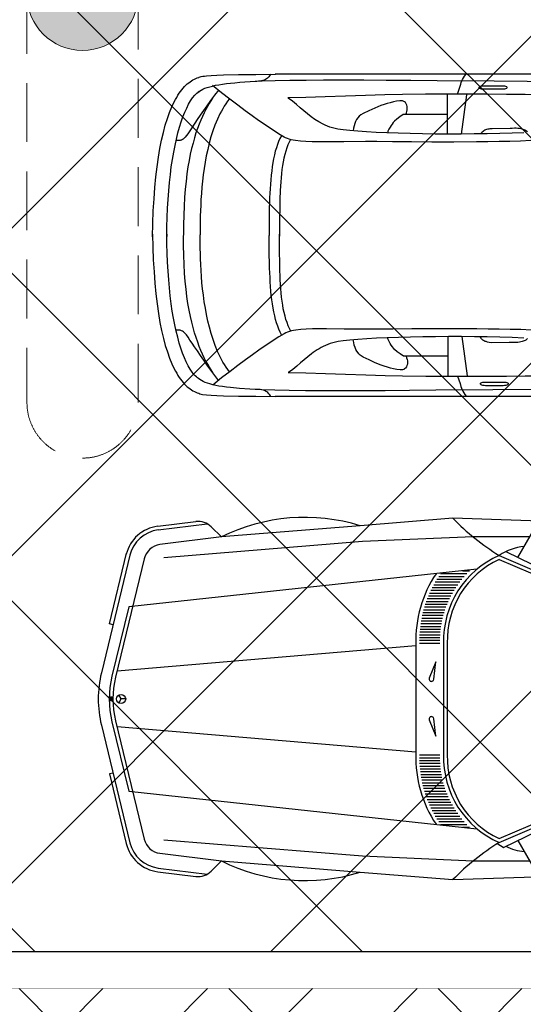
# Model space of a CAD drawing. Header units: millimetres. Extents: x 747415 to 1601423, y -236173 to 551995.
# Tile 445 of 549: x 1157169 to 1159889, y 193040 to 198354. Entities that reach past the tile are written whole.
import ezdxf

# ---------------------------------------------------------------- set-up
doc = ezdxf.new("R2010")
doc.units = ezdxf.units.MM
doc.header["$LTSCALE"] = 100
doc.header["$MEASUREMENT"] = 0
doc.linetypes.add('HIDDEN2', pattern=[4.7625, 3.175, -1.5875])
doc.layers.get('0').update_dxf_attribs({"linetype": 'CONTINUOUS', "lineweight": 0})
for name, color, linetype in [('T--A9041_VERHARDING_Parkeren', 9, 'CONTINUOUS'), ('T--L9041_VERHARDING_Wegen', 7, 'CONTINUOUS'), ('T--L9082_INRICHTING_SPECIFIEK_Auto', 8, 'CONTINUOUS')]:
    doc.layers.add(name, color=color, linetype=linetype)
for name, color, linetype, lineweight in [('T--A9041_VERHARDING_Wegen', 21, 'CONTINUOUS', 0), ('T--A9042_BEPLANTING', 90, 'CONTINUOUS', 0), ('T--L9071_TERREINMEUBILAIR_Bank', 250, 'CONTINUOUS', 0)]:
    doc.layers.add(name, color=color, linetype=linetype, lineweight=lineweight)

# ---------------------------------------------------------------- blocks, each defined once
blk = doc.blocks.new('auto09')
for points in [[(-4594.1, 932), (-4388.1, 957.8)], [(-1900, 938.8), (-3000, 975), (-3500, 934.7), (-4250, 874.2), (-4581.7, 832.8)], [(-2649.6, 763.9), (-2535.4, 959.7)], [(-4591.6, 912.2), (-4326.1, 945.3)], [(-4250, 874.2), (-4305, 929.2)], [(-2584.8, 875), (-2890.7, 875), (-3487.6, 849.1), (-4561.4, 762.1)], [(-4742.5, 783), (-4898, 141.4)], [(-4835.3, 400), (-4854.8, 404.7), (-4761.9, 787.7)], [(-4664.7, 764.2), (-4821.4, 117.8)], [(-2750, 775), (-2400, 625), (-1513.4, 625)], [(-2749.8, 753.1), (-2411.7, 608.3)], [(-2714.2, 795.1), (-2362.7, 625)], [(-2870.3, 700), (-4749.9, 497.7), (-4840.9, 122.5)], [(-3200, 287.2), (-4813.6, 150)], [(-3200, 300), (-3200, -300)], [(-3050, 300), (-3050, -300)], [(-3030, 300), (-3030, -300)], [(-3102.1, 106.8), (-3091.7, 200), (-3127, 113.1)], [(-4835.4, 9.7), (-4855.4, 9.7)], [(-4766.9, 0), (-4791.9, 0), (-4804.4, 21.7)], [(-4804.4, -21.7), (-4791.9, 0)], [(-4835.4, -9.7), (-4855.4, -9.7)], [(-4898, -141.4), (-4744.2, -776)], [(-4840.9, -122.5), (-4749.9, -497.7), (-2870.3, -700)], [(-4821.4, -117.8), (-4666.5, -757.1)], [(-3200, -287.2), (-4813.6, -150)], [(-3127, -113.1), (-3091.7, -200), (-3102.1, -106.8)], [(-4835.3, -400), (-4854.8, -404.7), (-4763.6, -780.7)], [(-2750, -775), (-2400, -625), (-1513.4, -625)], [(-2749.8, -753.1), (-2411.7, -608.3)], [(-2725.6, -800.6), (-2362.7, -625)], [(-2584.8, -875), (-2890.7, -875), (-3487.6, -849.1), (-4561.4, -762.1)], [(-2649.6, -763.9), (-2535.4, -959.7)], [(-4581.7, -832.8), (-4250, -874.2), (-3500, -934.7), (-3000, -975), (-1900, -938.8)], [(-4250, -874.2), (-4305, -929.2)], [(-4594.1, -932), (-4388.1, -957.8)], [(-4591.6, -912.2), (-4326.1, -945.3)]]:
    blk.add_lwpolyline(points)
at = {"color": 0}
for points in [[(-2947.3, 691.7), (-2909.4, 691.7)], [(-3085.9, 646.7), (-2951, 646.7)], [(-3076.4, 661.7), (-2938.2, 661.7)], [(-3066.2, 676.7), (-2924.4, 676.7)], [(-3118.6, 586.7), (-2993.7, 586.7)], [(-3111.2, 601.7), (-2984.2, 601.7)], [(-3103.3, 616.7), (-2973.9, 616.7)], [(-3094.9, 631.7), (-2962.9, 631.7)], [(-3137.9, 541.7), (-3018.2, 541.7)], [(-3131.9, 556.7), (-3010.6, 556.7)], [(-3125.5, 571.7), (-3002.5, 571.7)], [(-3157.6, 481.7), (-3042.6, 481.7)], [(-3153.3, 496.7), (-3037.3, 496.7)], [(-3148.6, 511.7), (-3031.5, 511.7)], [(-3143.5, 526.7), (-3025.1, 526.7)], [(-3168.2, 436.7), (-3055.6, 436.7)], [(-3165.1, 451.7), (-3051.8, 451.7)], [(-3161.5, 466.7), (-3047.5, 466.7)], [(-3177.1, 376.7), (-3066.4, 376.7)], [(-3175.4, 391.7), (-3064.4, 391.7)], [(-3173.4, 406.7), (-3061.9, 406.7)], [(-3171, 421.7), (-3059, 421.7)], [(-3180, 331.7), (-3069.9, 331.7)], [(-3179.4, 346.7), (-3069.2, 346.7)], [(-3178.4, 361.7), (-3068, 361.7)], [(-3180.2, 316.7), (-3070.2, 316.7)], [(-3180.1, 301.7), (-3070.1, 301.7)], [(-3180.2, -316.7), (-3070.2, -316.7)], [(-3180.1, -301.7), (-3070.1, -301.7)], [(-3180, -331.7), (-3069.9, -331.7)], [(-3179.4, -346.7), (-3069.2, -346.7)], [(-3178.4, -361.7), (-3068, -361.7)], [(-3177.1, -376.7), (-3066.4, -376.7)], [(-3175.4, -391.7), (-3064.4, -391.7)], [(-3173.4, -406.7), (-3061.9, -406.7)], [(-3171, -421.7), (-3059, -421.7)], [(-3168.2, -436.7), (-3055.6, -436.7)], [(-3165.1, -451.7), (-3051.8, -451.7)], [(-3161.5, -466.7), (-3047.5, -466.7)], [(-3157.6, -481.7), (-3042.6, -481.7)], [(-3153.3, -496.7), (-3037.3, -496.7)], [(-3148.6, -511.7), (-3031.5, -511.7)], [(-3143.5, -526.7), (-3025.1, -526.7)], [(-3137.9, -541.7), (-3018.2, -541.7)], [(-3131.9, -556.7), (-3010.6, -556.7)], [(-3125.5, -571.7), (-3002.5, -571.7)], [(-3118.6, -586.7), (-2993.7, -586.7)], [(-3111.2, -601.7), (-2984.2, -601.7)], [(-3103.3, -616.7), (-2973.9, -616.7)], [(-3094.9, -631.7), (-2962.9, -631.7)], [(-3085.9, -646.7), (-2951, -646.7)], [(-3076.4, -661.7), (-2938.2, -661.7)], [(-3066.2, -676.7), (-2924.4, -676.7)], [(-2947.3, -691.7), (-2909.4, -691.7)]]:
    blk.add_lwpolyline(points, dxfattribs=at)
blk.add_circle((-4791.9, 0), 25)
for centre, radius, start, end in [((-4375.7, 858.5), 100, 45, 97.1189), ((-3799.5, -32.3), 1012.3, 72.7917, 116.4269), ((-2067.3, 1884.6), 1302.8, 224.2823, 238.398), ((-4569.3, 733.6), 200, 97.1189, 166.373), ((-4569.3, 733.6), 180, 97.1189, 166.373), ((-4569.3, 733.6), 100, 97.1189, 166.373), ((-2579.8, 514.5), 311.2, 96.4415, 123.1514), ((-2546.2, 314), 504, 113.8546, 181.5941), ((-2546.2, 314), 484, 114.8768, 181.5941), ((-2546.2, 314), 654, 146.3661, 181.5941), ((-4314.9, 0), 600, 166.373, 193.627), ((-4335.5, 0), 520, 166.373, 193.627), ((-4335.5, 0), 500, 166.373, 193.627), ((-3115, 108.2), 13, 157.8888, 353.6771), ((-3115, -108.2), 13, 6.3229, 202.1112), ((-2546.2, -314), 654, 178.4059, 213.6339), ((-2546.2, -314), 504, 178.4059, 246.1454), ((-2546.2, -314), 484, 178.4059, 245.1232), ((-4569.3, -733.6), 200, 193.627, 262.8811), ((-4569.3, -733.6), 180, 193.627, 262.8811), ((-4569.3, -733.6), 100, 193.627, 262.8811), ((-2067.3, -1884.6), 1302.8, 121.602, 135.7177), ((-2579.8, -514.5), 321.2, 236.0194, 243.0005), ((-2579.8, -514.5), 311.2, 244.4102, 263.5585), ((-3799.5, 32.3), 1012.3, 243.5731, 287.2083), ((-4375.7, -858.5), 100, 262.8811, 315)]:
    blk.add_arc(centre, radius, start, end)
blk.add_solid([(-4855.4, 9.7), (-4835.4, 9.7), (-4855.4, -9.7), (-4835.4, -9.7)])
blk = doc.blocks.new('auto17')
for p, q in [((1604.8, 867.6), (3518.7, 867.6)), ((2512.2, 544.6), (2482.2, 756.8)), ((2587.5, 547), (2587.5, 756.8)), ((2588.4, 650.5), (2814.7, 650.5)), ((2513.2, -549), (2483.6, -761.2)), ((2588.4, -551.4), (2588.4, -761.2)), ((2589.8, -654.3), (2815.6, -654.3)), ((1591.9, -871), (3520.1, -872))]:
    blk.add_line(p, q)
for points in [[(2534.6, 758.3), (2527, 778.4), (2521.2, 797), (2516, 814.1), (2513.2, 823), (2509.8, 831.3), (2505.5, 839.6), (2501.2, 848.5), (2495.5, 857.3), (2488.4, 866.1)], [(4181.3, -9.3), (4179.9, 62.7), (4177.5, 130.9), (4173.7, 195.1), (4169.4, 256.4), (4163.7, 314.2), (4157.5, 368.1), (4149.9, 419.6), (4141.8, 467.6), (4132.7, 511.7), (4123.2, 553.9), (4112.7, 592.1), (4101.7, 627.4), (4089.8, 660.7), (4077.4, 690.6), (4064.6, 717.6), (4057.9, 730.4), (4051.3, 742.1), (4044.6, 753.4), (4037.5, 764.2), (4030.8, 774.4), (4023.6, 783.3), (4016, 792.1), (4008.9, 800.4), (4001.2, 807.8), (3994.1, 815.1), (3986.5, 821.5), (3978.9, 826.9), (3971.2, 832.3), (3963.6, 836.7), (3955.5, 841.1), (3947.9, 844.6), (3940.3, 847.5), (3932.2, 850), (3925.5, 853.4), (3911.2, 856.3), (3890.8, 858.8), (3865.5, 860.7), (3835, 862.2), (3799.3, 863.7), (3718.3, 865.6), (3623, 866.6), (3517.8, 867.6)], [(3543, 867.1), (3547.8, 858.8), (3553, 852.4), (3558.7, 846.5), (3564.9, 842.1), (3571.1, 838.2), (3577.8, 835.2), (3584.9, 833.3), (3592.6, 831.3), (3600.6, 830.3), (3608.8, 829.8), (3617.8, 829.3), (3626.8, 829.3)], [(2137.3, 508.8), (2192.6, 506.8), (2250.2, 505.4), (2309.3, 503.9), (2369.3, 503.4), (2430.3, 502.4), (2552.7, 501.9), (2671.3, 501.9), (2781.8, 502.9), (2883.8, 503.4), (2968.5, 503.9), (3030.9, 504.4), (3147.2, 503.4), (3242.4, 502.4), (3318.2, 502.4), (3352, 503.4), (3381.5, 505.9), (3407.7, 509.3), (3420.1, 511.2), (3431.1, 513.7), (3442, 517.1), (3452, 520.6), (3461.5, 524.5), (3470.1, 528.9), (3499.7, 546.1), (3546.3, 575.9), (3607.8, 618.1), (3642.1, 642.1), (3679.7, 669.5), (3720.7, 699.9), (3763.1, 732.3), (3808.8, 767.6), (3856.9, 805.8)], [(1986.8, 829.3), (2343.6, 831.8), (2651.3, 834.2), (2793.7, 835.7), (2924.7, 836.7), (3045.2, 837.2), (3158.6, 837.2), (3262.4, 837.2), (3355.8, 836.7), (3443.5, 835.7), (3522, 833.8), (3591.6, 831.3), (3655.9, 828.4), (3712.1, 824.5), (3760.7, 819.5), (3783.1, 817.1), (3804, 814.1), (3823.1, 811.2), (3840.7, 807.8), (3856.9, 803.9), (3871.7, 799.9), (3885.5, 796.1), (3897.4, 791.6), (3908.3, 786.7), (3917.9, 781.8), (3926, 776.4), (3933.1, 770.5), (3938.8, 766.1), (3945, 761.2), (3950.8, 755.8), (3956.5, 750), (3962.2, 743.1), (3967.4, 736.2), (3978.4, 720), (3989.3, 701.9), (3999.8, 681.3), (4009.8, 658.8), (4019.3, 634.3), (4028.9, 607.3), (4037.5, 578.9), (4046, 548), (4054.1, 515.2), (4061.7, 480.8), (4068.4, 444.6), (4075.1, 406.4), (4080.8, 366.7), (4086, 325), (4090.8, 281.8), (4094.6, 237.2), (4097.9, 191.2), (4100.8, 143.1), (4102.7, 93.6), (4103.7, 43.1), (4104.1, -9.3), (4104.1, 4.4), (4103.7, -48), (4102.7, -99), (4100.3, -148), (4097.9, -196), (4094.6, -242.6), (4090.3, -287.2), (4085.5, -330.8), (4080.3, -372.5), (4074.1, -412.2), (4067.5, -450.9), (4060.3, -487.2), (4052.7, -521.5), (4044.6, -554.8), (4036, -585.7), (4027, -614.1), (4017.5, -641.1), (4007.9, -666.1), (3997.4, -688.6), (3987, -709.7), (3976.5, -727.9), (3965, -743.5), (3954.1, -757.8), (3942.7, -769.5), (3930.7, -778.3), (3934.5, -774.4), (3927.4, -780.3), (3919.3, -785.7), (3909.3, -790.6), (3898.8, -795.5), (3886.4, -799.9), (3872.6, -803.8), (3857.9, -807.8), (3841.7, -811.7), (3823.6, -814.6), (3804, -818), (3783.1, -821), (3760.7, -823.4), (3736.9, -825.9), (3710.7, -828.3), (3683.1, -830.3), (3654, -832.3), (3623, -833.7), (3590.2, -835.2), (3519.7, -837.7), (3440.6, -839.1), (3352.5, -840.1), (3258.2, -841.1), (3154.3, -841.1), (3040.5, -840.6), (2919.5, -840.1), (2787.5, -839.1), (2645.1, -838.2), (2336.4, -835.2), (1979.7, -832.8)], [(2287.4, 809.3), (2383.6, 809.3), (2391.2, 808.8), (2397.4, 807.8), (2403.1, 806.3), (2407.4, 804.3), (2409.8, 801.9), (2410.8, 799.4), (2409.8, 796.5), (2407.4, 794.1), (2403.1, 792.1), (2397.4, 790.6), (2391.2, 789.6), (2383.6, 789.6), (2287.4, 789.6), (2280.2, 789.6), (2273.6, 790.6), (2268.3, 792.1), (2264, 794.1), (2261.6, 796.5), (2260.7, 799.4), (2261.6, 801.9), (2264, 804.3), (2268.3, 806.3), (2273.6, 807.8), (2280.2, 808.8), (2287.4, 809.3), (2287.4, 809.3)], [(2175.9, 551.9), (2239.2, 549.5), (2305.5, 547.5), (2373.6, 546.1), (2443.1, 545.1), (2513.6, 544.6), (2584.1, 544.6), (2653.7, 545.1), (2722.3, 546.1), (2789.4, 547), (2853.7, 549), (2914.7, 551), (2972.3, 553.4), (3025.2, 556.3), (3072.4, 559.3), (3115.7, 563.2), (3151.5, 567.1), (3179.1, 571.5), (3194.3, 574.5), (3208.6, 578.4), (3221.9, 582.3), (3235.3, 587.2), (3247.7, 592.1), (3259.6, 597.5), (3271, 603.4), (3282.5, 609.8), (3292.9, 616.6), (3303.4, 623.5), (3313.9, 630.3), (3323.9, 638.2), (3343.4, 653.4), (3363, 670), (3383, 686.7), (3403, 703.9), (3424.4, 721.5), (3447.8, 738.7)], [(1535.7, 754.9), (1651.5, 754.9), (1760.5, 754.9), (1865.3, 755.8), (1967.8, 756.3), (2068.7, 757.3), (2168.8, 757.8), (2269.3, 758.8), (2372.7, 759.3), (2479.3, 759.7), (2589.4, 759.7), (2706.1, 759.3), (2830.9, 758.3), (2925.7, 756.3), (3030, 752.9), (3139.1, 749), (3248.1, 744.6), (3353.4, 741.1), (3450.1, 739.7)], [(3823.6, 782.8), (3845.9, 753.9), (3866.9, 725.4), (3886.9, 698), (3905.5, 671), (3923.1, 645.5), (3939.3, 622), (3954.6, 599.5), (3967.9, 579.9), (3979.4, 562.7), (3989.8, 547.5), (3998.4, 535.2), (4005.1, 527.4), (4010.3, 522), (4015.1, 518.1), (4019.8, 515.2), (4024.6, 512.7), (4028.9, 511.2), (4033.2, 510.3), (4041.7, 509.3), (4049.8, 509.8), (4057.4, 510.3)], [(2812.8, 650.5), (2809.4, 658.3), (2807.1, 667.1), (2805.6, 675.9), (2805.1, 684.7), (2805.6, 693.1), (2807.6, 700.9), (2810.4, 708.3), (2814.7, 714.2), (2820.4, 719.1), (2823.3, 721), (2827.1, 722.5), (2830.9, 723.5), (2835.2, 724), (2839.9, 724.5), (2845.2, 724), (2862.3, 721.5), (2879.5, 718.1), (2896.1, 714.2), (2913.3, 709.3), (2929.9, 703.9), (2946.6, 698), (2980, 685.2), (3012.4, 670.5), (3043.3, 654.8), (3049, 651.9), (3054.3, 648.5), (3059.5, 644.6), (3063.8, 640.6), (3068.1, 636.8), (3071.9, 632.3), (3078.6, 623), (3083.8, 613.2), (3088.1, 602.4)], [(3766.4, 733.8), (3775.5, 721.5), (3784.5, 708.8), (3793.1, 695.5), (3801.2, 681.8), (3808.8, 667.6), (3816.4, 653.4), (3830.2, 624), (3843.1, 592.6), (3854.5, 560.7), (3865, 527.9), (3874.6, 494.1), (3882.6, 460.3), (3890.3, 425.5), (3896.4, 391.2), (3902.2, 356.4), (3906.9, 321.5), (3911.2, 287.2), (3914.6, 253.4), (3917.4, 220.1), (3919.3, 187.2), (3921.2, 155.9), (3922.6, 125.5), (3923.1, 96.1), (3923.6, 68.6), (3924.1, 42.2), (3924.1, 17.7), (3923.6, -4.4)], [(3856.9, 738.7), (3865.5, 724.5), (3874.6, 709.8), (3883.6, 693.6), (3893.1, 676.9), (3902.2, 658.8), (3911.2, 639.7), (3920.3, 619.6), (3929.3, 598), (3937.9, 574.5), (3946.5, 549.9), (3955.1, 524), (3962.7, 496), (3970.3, 466.7), (3977.4, 435.3), (3984.1, 401.4), (3990.3, 366.1), (3996, 328.4), (4000.8, 288.2), (4005.1, 246.6), (4008.9, 202), (4011.2, 154.9), (4013.6, 105.4), (4014.6, 53.4), (4014.6, -2)], [(2814.7, 650.5), (2827.1, 650.5), (2845.2, 637.7), (2860.9, 626), (2874.2, 613.2), (2880.4, 606.3), (2886.1, 599), (2892.3, 590.7), (2898, 581.8), (2903.8, 571.5), (2909.9, 560.3), (2913.3, 550.9)], [(3088.1, 602.4), (3092.4, 589.7), (3095.2, 575.9), (3097.6, 561.6)], [(2157.3, 555.4), (2165.9, 562.7), (2169.7, 565.2), (2174.5, 567.1), (2179.7, 569.6), (2185.9, 571), (2193.1, 573), (2200.7, 574.5), (2209.2, 575.5), (2219.3, 576.4), (2230.2, 576.9), (2242.1, 576.9), (2255.4, 576.4), (2353.6, 577.4)], [(2353.6, 577.4), (2363.1, 575.9), (2372.2, 574), (2380.7, 571.5), (2385, 570.1), (2389.3, 568.6), (2393.6, 566.1), (2397.4, 563.7), (2400.7, 560.7), (2404.5, 556.8), (2407.4, 552.9), (2412.5, 545.5)], [(3484.4, 534.8), (3492, 520.6), (3499.7, 504.9), (3505.9, 488.2), (3512, 470.6), (3517.3, 451.4), (3522, 431.8), (3526.8, 411.2), (3530.6, 390.2), (3533.9, 368.1), (3537.3, 345.6), (3540.2, 322), (3542.5, 298.5), (3544.4, 274), (3545.9, 249.5), (3547.3, 224.5), (3548.7, 199.5), (3549.7, 174.5), (3550.1, 149), (3551.1, 98), (3551.6, 47.6), (3551.6, -2)], [(3434.4, 515.2), (3442, 500.9), (3449.2, 485.8), (3455.4, 469.1), (3461.5, 451.9), (3466.3, 433.8), (3471.1, 414.2), (3475.4, 394.6), (3478.7, 374), (3482, 352.9), (3484.9, 330.9), (3487.3, 308.8), (3489.2, 285.8), (3490.6, 262.2), (3492, 238.7), (3493, 214.7), (3493.9, 190.2), (3494.4, 165.7), (3494.9, 140.7), (3495.4, 91.2), (3495.4, 41.2), (3495.4, -7.8)], [(3435.8, -519.6), (3443.5, -505.3), (3450.6, -490.1), (3456.8, -473.5), (3462.5, -456.3), (3467.7, -438.2), (3472, -419.1), (3476.3, -399), (3480.1, -378.4), (3483, -357.3), (3485.8, -335.8), (3487.7, -313.2), (3489.7, -290.1), (3492.5, -243.6), (3494.4, -195.1), (3494.9, -145.6), (3495.4, -96.1), (3495.4, -46.1), (3495.4, 2.9)], [(4181.3, 5.4), (4179.9, -66.7), (4177.5, -134.8), (4173.7, -199), (4169.4, -260.8), (4163.7, -318.1), (4157.5, -372), (4149.9, -423.5), (4141.8, -471.5), (4132.7, -516.1), (4123.2, -557.8), (4112.7, -596.5), (4101.7, -631.8), (4089.8, -665.1), (4077.4, -695), (4064.6, -722), (4057.9, -734.7), (4051.3, -746.5), (4044.6, -757.8), (4037.5, -768.6), (4030.8, -778.3), (4023.6, -787.7), (4016, -796.5), (4008.9, -804.8), (4001.2, -812.2), (3994.1, -819.1), (3986.5, -825.4), (3978.9, -831.3), (3971.2, -836.7), (3963.6, -841.1), (3955.5, -845), (3947.9, -849), (3940.3, -851.9), (3932.2, -854.3), (3929.3, -856.3), (3925, -857.8), (3918.4, -859.2), (3910.7, -860.7), (3901.7, -861.7), (3890.8, -863.2), (3865.5, -865.1), (3835, -866.6), (3799.3, -868.1), (3718.3, -870), (3623, -871), (3517.8, -872)], [(3485.8, -539.2), (3493.5, -525), (3500.6, -509.2), (3507.3, -492.6), (3513, -474.9), (3518.7, -455.8), (3523.5, -436.2), (3527.8, -415.6), (3531.6, -394.6), (3535.4, -372.5), (3538.2, -349.5), (3541.1, -326.4), (3543.5, -302.4), (3545.4, -278.4), (3546.8, -253.9), (3548.3, -228.9), (3549.7, -203.9), (3550.6, -178.4), (3551.1, -152.9), (3552.1, -102), (3552.5, -51.5), (3552.5, -2)], [(3767.4, -737.7), (3776.4, -725.4), (3785.5, -712.7), (3794, -699.4), (3802.1, -685.7), (3809.8, -672), (3817.4, -657.8), (3831.7, -628.4), (3844.5, -597.5), (3855.5, -565.6), (3866.5, -533.3), (3875.5, -500), (3883.6, -466.1), (3891.2, -431.8), (3897.4, -397.5), (3903.1, -363.2), (3907.9, -328.9), (3912.2, -295.1), (3915, -261.3), (3917.9, -228.4), (3920.3, -196), (3921.7, -165.2), (3924.1, -104.9), (3924.6, -51.5), (3924.1, -5.4)], [(3858.3, -742.6), (3866.9, -728.4), (3876, -713.7), (3885, -697.5), (3894.1, -680.8), (3903.1, -663.1), (3912.2, -644), (3921.2, -624), (3930.3, -602.4), (3938.8, -578.9), (3947.4, -554.8), (3955.5, -528.4), (3963.1, -500.4), (3970.8, -471), (3977.9, -439.6), (3984.6, -405.8), (3990.8, -371), (3996, -333.3), (4000.8, -293.1), (4005.1, -251.4), (4008.9, -206.8), (4011.2, -159.8), (4013.6, -110.3), (4014.6, -58.3), (4014.6, -2.9)], [(2138.7, -513.2), (2194, -511.2), (2251.6, -509.2), (2310.2, -508.3), (2370.7, -507.3), (2431.7, -506.8), (2554.1, -505.8), (2672.8, -505.8), (2783.2, -506.8), (2885.2, -507.3), (2969.5, -508.3), (3032.4, -508.3), (3148.6, -507.3), (3243.4, -506.3), (3319.6, -506.8), (3353.4, -507.8), (3383, -509.8), (3409.2, -513.2), (3421.5, -515.6), (3432.5, -518.1), (3443.5, -521), (3453.5, -524.4), (3463, -528.4), (3471.6, -532.8), (3501.1, -549.9), (3547.3, -579.8), (3609.2, -622.5), (3643.5, -646.5), (3681.1, -673.9), (3721.6, -704.3), (3764.5, -736.7), (3809.8, -772), (3857.9, -810.2)], [(3824.5, -786.7), (3846.9, -757.8), (3867.9, -729.8), (3887.9, -701.9), (3906.9, -675.4), (3924.6, -649.9), (3940.3, -626.4), (3969.3, -582.8), (3991.3, -550.4), (4006, -531.8), (4011.2, -526.4), (4015.5, -522), (4020.3, -519.1), (4024.6, -516.6), (4028.4, -515.1), (4032.7, -514.6), (4040.3, -513.7), (4047.4, -514.2), (4055.1, -514.6)], [(2176.9, -555.8), (2240.2, -553.4), (2306.9, -551.9), (2374.5, -550.4), (2444.1, -549.5), (2514.6, -549), (2585.1, -549), (2655.1, -549), (2723.2, -549.9), (2790.4, -551.4), (2854.7, -552.9), (2915.7, -554.8), (2973.8, -557.3), (3026.7, -560.2), (3073.8, -563.7), (3116.7, -567.1), (3152.4, -571.5), (3180.5, -575.9), (3195.8, -578.9), (3210, -582.8), (3223.4, -586.7), (3236.7, -591.6), (3249.1, -596.5), (3261, -601.9), (3283.9, -614.1), (3304.8, -627.4), (3324.8, -642.1), (3344.8, -657.8), (3363.9, -673.9), (3383.9, -690.6), (3403.9, -707.8), (3425.3, -725.4), (3448.7, -742.6)], [(2157.3, -560.2), (2171.1, -569), (2175.4, -571.5), (2180.2, -573.5), (2185.9, -575.4), (2192.6, -576.9), (2200.2, -578.4), (2208.3, -579.4), (2217.8, -579.8), (2227.3, -579.8), (2238.8, -579.4), (2250.7, -578.4), (2351, -576.4)], [(2347.9, -576.4), (2354.1, -576.4), (2360.3, -576.4), (2366, -575.9), (2371.7, -574.4), (2377.4, -573), (2382.6, -571), (2387.4, -569), (2392.2, -566.1), (2396.5, -562.7), (2400.7, -558.8), (2404.5, -554.8), (2408.3, -550)], [(2815.6, -654.3), (2828, -654.3), (2846.1, -641.6), (2861.9, -629.8), (2875.2, -617.6), (2881.4, -610.7), (2887.1, -602.9), (2893.3, -595), (2899, -585.7), (2904.7, -575.4), (2910.9, -564.2), (2910.9, -554.7)], [(3089.5, -606.3), (3093.3, -593.6), (3096.2, -579.8), (3098.7, -565.7)], [(2813.7, -654.3), (2810.4, -662.7), (2808.5, -671), (2807.1, -679.8), (2806.6, -688.6), (2807.1, -697.5), (2809, -705.3), (2811.3, -712.2), (2815.6, -718.6), (2821.3, -723), (2824.2, -724.9), (2828, -726.4), (2831.8, -727.4), (2836.1, -728.4), (2840.9, -728.4), (2846.1, -727.9), (2863.3, -725.4), (2880.4, -722), (2897.6, -718.1), (2914.2, -713.7), (2931.4, -708.3), (2948, -702.4), (2981.4, -689.1), (3013.8, -674.9), (3044.8, -659.2), (3056.2, -652.9), (3065.2, -645), (3072.9, -636.7), (3079.5, -627.4), (3085.2, -617.1), (3089.5, -606.3)], [(1536.7, -759.3), (1652, -759.3), (1761, -759.3), (1865.8, -759.7), (1968.2, -760.2), (2069.2, -761.2), (2169.2, -762.2), (2270.2, -762.7), (2373.6, -763.2), (2480.3, -763.6), (2590.8, -763.6), (2707.5, -763.2), (2831.8, -762.2), (2926.6, -760.7), (3030.9, -757.3), (3140, -753.4), (3249.6, -748.9), (3354.4, -745.5), (3451.1, -744.1)], [(2294.5, -790.1), (2390.8, -790.1), (2397.9, -790.6), (2404.5, -791.6), (2409.8, -793.1), (2414.6, -795), (2416.9, -797.5), (2417.9, -799.9), (2417.9, -801.4), (2416.9, -802.4), (2415.5, -803.8), (2414.1, -804.8), (2412.2, -805.8), (2409.8, -806.8), (2404.5, -808.3), (2397.9, -809.2), (2390.8, -809.7), (2294.5, -809.7), (2287.4, -809.2), (2280.7, -808.3), (2275.5, -806.8), (2270.7, -804.8), (2268.3, -802.4), (2267.4, -799.9), (2268.3, -797.5), (2270.7, -795), (2275.5, -793.1), (2280.7, -791.6), (2287.4, -790.6), (2294.5, -790.1), (2294.5, -790.1)], [(2534.1, -763.6), (2522.7, -800.9), (2517.5, -818.5), (2514.6, -826.9), (2511.3, -835.2), (2507, -844), (2502.2, -852.4), (2496.5, -861.2), (2489.3, -870)], [(3544.4, -871.5), (3549.2, -863.2), (3554.4, -856.8), (3560.2, -850.9), (3565.9, -846), (3572.5, -842.6), (3579.2, -839.6), (3586.4, -837.2), (3593.5, -835.7), (3601.6, -834.2), (3609.7, -833.7), (3618.7, -833.2), (3627.8, -833.2)]]:
    blk.add_lwpolyline(points)
blk = doc.blocks.new('*U333')
at = {"layer": 'T--L9071_TERREINMEUBILAIR_Bank', "linetype": 'Continuous'}
h = blk.add_hatch(color=256, dxfattribs=at)
edge = h.paths.add_edge_path()
edge.add_arc((0, 1100), 300, 0, 360)
at = {"layer": 'T--L9071_TERREINMEUBILAIR_Bank', "linetype": 'HIDDEN2'}
blk.add_lwpolyline([(300, 1100, 0.414214), (0, 1400, 0.414214), (-300, 1100), (-300, -1100, 0.414214), (0, -1400, 0.414214), (300, -1100)], format="xyb", close=True, dxfattribs=at)
at = {"layer": 'T--L9071_TERREINMEUBILAIR_Bank', "linetype": 'Continuous'}
blk.add_circle((0, 1100), 300, dxfattribs=at)

msp = doc.modelspace()

# ---------------------------------------------------------------- hatches: boundary and pattern name
at = {"layer": 'T--A9041_VERHARDING_Parkeren', "linetype": 'Continuous'}
h = msp.add_hatch(dxfattribs=at)
h.set_pattern_fill('ANSI37', color=256, scale=10000, style=0)
h.paths.add_polyline_path([(1162508.673, 241218.765), (1162196.865, 241189.439), (1152508.673, 240937.759), (1152508.673, 193325.106), (1162508.673, 193325.106)])
at = {"layer": 'T--A9041_VERHARDING_Wegen'}
h = msp.add_hatch(dxfattribs=at)
h.set_pattern_fill('AR-HBONE', color=256, scale=100, style=0)
h.paths.add_polyline_path([(1137308.673, 193125.106), (1162508.673, 193125.106), (1191120.175, 198269.487), (1191537.356, 190613.845), (1182413.356, 190613.845), (1166013.356, 188713.845), (1157219.877, 186989.02), (1137308.673, 186989.02)])
at = {"layer": 'T--A9042_BEPLANTING'}
h = msp.add_hatch(dxfattribs=at)
h.set_pattern_fill('GRASS', color=256, scale=1500, style=0)
edge = h.paths.add_edge_path()
edge.add_line((1194589.183, 247525.193), (1194593.64, 247264.881))
edge.add_line((1194593.64, 247264.881), (1189597.042, 247120.843))
edge.add_line((1189597.042, 247120.843), (1179615.176, 246734.424))
edge.add_line((1179615.176, 246734.424), (1169673.169, 246260.926))
edge.add_line((1169673.169, 246260.926), (1159743.156, 245284.429))
edge.add_line((1159743.156, 245284.429), (1149794.302, 244232.037))
edge.add_line((1149794.302, 244232.037), (1139904.319, 243419.621))
edge.add_line((1139904.319, 243419.621), (1138613.747, 243325.021))
edge.add_line((1138613.747, 243325.021), (1135690.007, 243117.197))
edge.add_line((1135690.007, 243117.197), (1132771.926, 242932.503))
edge.add_line((1132771.926, 242932.503), (1129859.398, 242758.599))
edge.add_line((1129859.398, 242758.599), (1126616.556, 242566.575))
edge.add_line((1126616.556, 242566.575), (1123385.964, 242364.695))
edge.add_line((1123385.964, 242364.695), (1120184.728, 242139.833))
edge.add_line((1120184.728, 242139.833), (1117014.113, 241880.011))
edge.add_line((1117014.113, 241880.011), (1113876.289, 241570.228))
edge.add_line((1113876.289, 241570.228), (1110773.76, 241198.319))
edge.add_line((1110773.76, 241198.319), (1107692.214, 240764.72))
edge.add_line((1107692.214, 240764.72), (1104624.361, 240306.925))
edge.add_line((1104624.361, 240306.925), (1101572.465, 239835.828))
edge.add_line((1101572.465, 239835.828), (1100403.086, 239650.924))
edge.add_line((1100403.086, 239650.924), (1097780.987, 239217.99))
edge.add_line((1097780.987, 239217.99), (1095157.329, 238732.83))
edge.add_line((1095157.329, 238732.83), (1092526.922, 238274.052))
edge.add_line((1092526.922, 238274.052), (1089457.602, 237766.051))
edge.add_line((1089457.602, 237766.051), (1086388.73, 237224.846))
edge.add_line((1086388.73, 237224.846), (1083401.545, 236651.668))
edge.add_line((1083401.545, 236651.668), (1080469.385, 236024.459))
edge.add_line((1080469.385, 236024.459), (1077519.444, 235269.823))
edge.add_line((1077519.444, 235269.823), (1074567.867, 234454.498))
edge.add_line((1074567.867, 234454.498), (1071611.505, 233602.32))
edge.add_line((1071611.505, 233602.32), (1068661.406, 232725.291))
edge.add_line((1068661.406, 232725.291), (1065719.424, 231822.381))
edge.add_line((1065719.424, 231822.381), (1062684.54, 230856.109))
edge.add_line((1062684.54, 230856.109), (1059866.196, 229920.836))
edge.add_line((1059866.196, 229920.836), (1056845.381, 228880.035))
edge.add_line((1056845.381, 228880.035), (1054034.15, 227860.451))
edge.add_line((1054034.15, 227860.451), (1051908.682, 227043.859))
edge.add_line((1051908.682, 227043.859), (1051192.354, 226766.278))
edge.add_line((1051192.354, 226766.278), (1050671.69, 226564.519))
edge.add_line((1050671.69, 226564.519), (1049927.631, 226262.62))
edge.add_line((1049927.631, 226262.62), (1049070.32, 225903.54))
edge.add_line((1049070.32, 225903.54), (1048360.834, 225606.376))
edge.add_line((1048360.834, 225606.376), (1045574.185, 224396.868))
edge.add_line((1045574.185, 224396.868), (1042746.023, 223102.062))
edge.add_line((1042746.023, 223102.062), (1039916.204, 221736.561))
edge.add_line((1039916.204, 221736.561), (1037264.038, 220364.549))
edge.add_line((1037264.038, 220364.549), (1036639.036, 220037.907))
edge.add_line((1036639.036, 220037.907), (1035761.731, 219567.084))
edge.add_line((1035761.731, 219567.084), (1034455.173, 218860.02))
edge.add_line((1034455.173, 218860.02), (1031834.519, 217415.207))
edge.add_line((1031834.519, 217415.207), (1029063.532, 215837.52))
edge.add_line((1029063.532, 215837.52), (1026493.513, 214322.916))
edge.add_line((1026493.513, 214322.916), (1023661.374, 212596.81))
edge.add_line((1023661.374, 212596.81), (1021148.701, 211011.913))
edge.add_line((1021148.701, 211011.913), (1018664.489, 209394.723))
edge.add_line((1018664.489, 209394.723), (1016111.63, 207674.051))
edge.add_line((1016111.63, 207674.051), (1013541.964, 205866.676))
edge.add_line((1013541.964, 205866.676), (1011054.819, 204060.939))
edge.add_line((1011054.819, 204060.939), (1008551.61, 202180.933))
edge.add_line((1008551.61, 202180.933), (1006071.977, 200261.271))
edge.add_line((1006071.977, 200261.271), (1003623.026, 198305.877))
edge.add_line((1003623.026, 198305.877), (1001255.469, 196356.541))
edge.add_line((1001255.469, 196356.541), (998895.97, 194358.237))
edge.add_line((998895.97, 194358.237), (996592.894, 192340.973))
edge.add_line((996592.894, 192340.973), (994271.188, 190253.094))
edge.add_line((994271.188, 190253.094), (992089.799, 188232.713))
edge.add_line((992089.799, 188232.713), (989855.126, 186096.735))
edge.add_line((989855.126, 186096.735), (987565.682, 183840.779))
edge.add_line((987565.682, 183840.779), (985556.73, 181812.43))
edge.add_line((985556.73, 181812.43), (983340.235, 179499.914))
edge.add_line((983340.235, 179499.914), (981234.422, 177237.565))
edge.add_line((981234.422, 177237.565), (979162.94, 174943.215))
edge.add_line((979162.94, 174943.215), (977214.691, 172724.59))
edge.add_line((977214.691, 172724.59), (975036.892, 170165.071))
edge.add_line((975036.892, 170165.071), (973160.412, 167901.106))
edge.add_line((973160.412, 167901.106), (971300.145, 165540.186))
edge.add_line((971300.145, 165540.186), (970653.489, 164750.347))
edge.add_line((970653.489, 164750.347), (969323.906, 163031.694))
edge.add_line((969323.906, 163031.694), (967532.389, 160664.585))
edge.add_line((967532.389, 160664.585), (965620.33, 158124.446))
edge.add_line((965620.33, 158124.446), (963729.485, 155559.861))
edge.add_line((963729.485, 155559.861), (962160.024, 153368.205))
edge.add_line((962160.024, 153368.205), (960583.853, 151476.839))
edge.add_line((960583.853, 151476.839), (957868.106, 147829.141))
edge.add_line((957868.106, 147829.141), (955546.579, 144354.957))
edge.add_line((955546.579, 144354.957), (952781.766, 139999.101))
edge.add_line((952781.766, 139999.101), (950228.309, 135925.671))
edge.add_line((950228.309, 135925.671), (947689.507, 131669.07))
edge.add_line((947689.507, 131669.07), (945836.511, 128467.426))
edge.add_line((945836.511, 128467.426), (939785.242, 117718.876))
edge.add_line((939785.242, 117718.876), (930712.869, 102774.401))
edge.add_line((930712.869, 102774.401), (922173.53, 90199.799))
edge.add_arc((831492.457, 157259.067), 112782.989, 306.60619454, 323.5168236, ccw=False)
edge.add_line((898746.269, 66722.183), (906881.323, 58450.839))
edge.add_arc((1039056.702, -43733.649), 167068.849, 138.06483794, 142.29247104, ccw=False)
edge.add_line((914773.924, 67916.66), (924725.806, 83316.857))
edge.add_line((924725.806, 83316.857), (935036.865, 100427.915))
edge.add_line((935036.865, 100427.915), (938271.243, 105214.41))
edge.add_line((938271.243, 105214.41), (944567.151, 115601.153))
edge.add_line((944567.151, 115601.153), (949536.685, 124088.131))
edge.add_line((949536.685, 124088.131), (954824.472, 132626.587))
edge.add_line((954824.472, 132626.587), (959827.89, 140132.671))
edge.add_line((959827.89, 140132.671), (963059.812, 145135.12))
edge.add_line((963059.812, 145135.12), (965500.197, 148828.356))
edge.add_line((965500.197, 148828.356), (966613.361, 150562.786))
edge.add_line((966613.361, 150562.786), (968025.373, 152669.584))
edge.add_line((968025.373, 152669.584), (969925.147, 155201.552))
edge.add_line((969925.147, 155201.552), (971712.101, 157704.465))
edge.add_line((971712.101, 157704.465), (973307.285, 159791.446))
edge.add_line((973307.285, 159791.446), (974380.773, 161326.936))
edge.add_line((974380.773, 161326.936), (975513.5, 162711.848))
edge.add_line((975513.5, 162711.848), (977022.752, 164676.523))
edge.add_line((977022.752, 164676.523), (979125.989, 167160.936))
edge.add_line((979125.989, 167160.936), (980701.644, 168861.659))
edge.add_line((980701.644, 168861.659), (983077.997, 171627.505))
edge.add_line((983077.997, 171627.505), (985074.319, 173856.029))
edge.add_line((985074.319, 173856.029), (986909.132, 175828.505))
edge.add_line((986909.132, 175828.505), (989063.699, 178159.256))
edge.add_line((989063.699, 178159.256), (991154.428, 180245.145))
edge.add_line((991154.428, 180245.145), (993121.205, 182057.606))
edge.add_line((993121.205, 182057.606), (995324.494, 184142.051))
edge.add_line((995324.494, 184142.051), (997280.219, 186006.612))
edge.add_line((997280.219, 186006.612), (999623.744, 188200.448))
edge.add_line((999623.744, 188200.448), (1002349.065, 190608.065))
edge.add_line((1002349.065, 190608.065), (1004754.956, 192653.066))
edge.add_line((1004754.956, 192653.066), (1007294.928, 194741.918))
edge.add_line((1007294.928, 194741.918), (1008978.786, 196161.928))
edge.add_line((1008978.786, 196161.928), (1011076.047, 197755.95))
edge.add_line((1011076.047, 197755.95), (1013065.241, 199247.814))
edge.add_line((1013065.241, 199247.814), (1015821.037, 201346.882))
edge.add_line((1015821.037, 201346.882), (1017686.716, 202722.52))
edge.add_line((1017686.716, 202722.52), (1020957.031, 204817.97))
edge.add_line((1020957.031, 204817.97), (1023228.197, 206313.401))
edge.add_line((1023228.197, 206313.401), (1026470.58, 208376.744))
edge.add_line((1026470.58, 208376.744), (1028603.548, 209658.432))
edge.add_line((1028603.548, 209658.432), (1030968.801, 211111.637))
edge.add_line((1030968.801, 211111.637), (1032974.557, 212278.47))
edge.add_line((1032974.557, 212278.47), (1034989.373, 213415.47))
edge.add_line((1034989.373, 213415.47), (1036654.679, 214452.728))
edge.add_line((1036654.679, 214452.728), (1038246.03, 215241.653))
edge.add_line((1038246.03, 215241.653), (1039948.347, 216202.761))
edge.add_line((1039948.347, 216202.761), (1041825.775, 217172.039))
edge.add_line((1041825.775, 217172.039), (1043014.131, 217759.859))
edge.add_line((1043014.131, 217759.859), (1045164.207, 218821.145))
edge.add_line((1045164.207, 218821.145), (1047341.541, 219812.404))
edge.add_line((1047341.541, 219812.404), (1050071.07, 221013.985))
edge.add_line((1050071.07, 221013.985), (1051244.22, 221490.97))
edge.add_line((1051244.22, 221490.97), (1052347.556, 221956.97))
edge.add_line((1052347.556, 221956.97), (1053649.506, 222430.47))
edge.add_line((1053649.506, 222430.47), (1054533.126, 222784.97))
edge.add_line((1054533.126, 222784.97), (1056086.056, 223306.47))
edge.add_line((1056086.056, 223306.47), (1057869.317, 223968.97))
edge.add_line((1057869.317, 223968.97), (1060574.556, 224929.97))
edge.add_line((1060574.556, 224929.97), (1063483.693, 225922.97))
edge.add_line((1063483.693, 225922.97), (1065608.903, 226631.593))
edge.add_line((1065608.903, 226631.593), (1069173.064, 227676.47))
edge.add_line((1069173.064, 227676.47), (1072281.977, 228625.637))
edge.add_line((1072281.977, 228625.637), (1075375.394, 229611.47))
edge.add_line((1075375.394, 229611.47), (1077123.927, 230119.62))
edge.add_line((1077123.927, 230119.62), (1080375.394, 230986.97))
edge.add_line((1080375.394, 230986.97), (1082892.594, 231747.063))
edge.add_line((1082892.594, 231747.063), (1087287.423, 232727.295))
edge.add_line((1087287.423, 232727.295), (1089726.851, 233304.236))
edge.add_line((1089726.851, 233304.236), (1092683.446, 233905.227))
edge.add_line((1092683.446, 233905.227), (1095564.394, 234529.046))
edge.add_line((1095564.394, 234529.046), (1098820.303, 235134.124))
edge.add_line((1098820.303, 235134.124), (1101429.17, 235680.801))
edge.add_line((1101429.17, 235680.801), (1102775.394, 235932.97))
edge.add_line((1102775.394, 235932.97), (1105482.445, 236248.973))
edge.add_line((1105482.445, 236248.973), (1107758.807, 236612.397))
edge.add_line((1107758.807, 236612.397), (1110496.735, 236978.709))
edge.add_line((1110496.735, 236978.709), (1115376.091, 237663.748))
edge.add_line((1115376.091, 237663.748), (1120160.891, 238162.648))
edge.add_line((1120160.891, 238162.648), (1122883.614, 238303.454))
edge.add_line((1122883.614, 238303.454), (1125390.669, 238461.915))
edge.add_line((1125390.669, 238461.915), (1128123.405, 238391.97))
edge.add_line((1128123.405, 238391.97), (1132768.171, 238736.47))
edge.add_line((1132768.171, 238736.47), (1135790.587, 239107.966))
edge.add_line((1135790.587, 239107.966), (1138342.94, 239481.456))
edge.add_line((1138342.94, 239481.456), (1142060.43, 239524.47))
edge.add_line((1142060.43, 239524.47), (1147419.918, 239838.053))
edge.add_line((1147419.918, 239838.053), (1152508.673, 240937.759))
edge.add_line((1152508.673, 240937.759), (1161790.445, 241405.25))
edge.add_line((1161790.445, 241405.25), (1166293.104, 242414.317))
edge.add_line((1166293.104, 242414.317), (1170003.913, 243136.47))
edge.add_line((1170003.913, 243136.47), (1182817.631, 243902.97))
edge.add_line((1182817.631, 243902.97), (1191677.387, 244103.47))
edge.add_line((1191677.387, 244103.47), (1200992.076, 244164.47))
edge.add_line((1200992.076, 244164.47), (1212315.556, 244345.47))
edge.add_line((1212315.556, 244345.47), (1212435.36, 247419.97))
edge.add_line((1212435.36, 247419.97), (1205479.36, 247503.517))
edge.add_line((1205479.36, 247503.517), (1202606.248, 247460.622))
edge.add_line((1202606.248, 247460.622), (1194593.64, 247264.881))

# ---------------------------------------------------------------- linework, layer by layer
at = {"layer": 'T--A9041_VERHARDING_Parkeren', "linetype": 'Continuous'}
msp.add_lwpolyline([(1162508.673, 241218.765), (1162196.865, 241189.439), (1152508.673, 240937.759), (1152508.673, 193325.106), (1162508.673, 193325.106)], close=True, dxfattribs=at)
at = {"layer": 'T--A9041_VERHARDING_Wegen', "const_width": 1}
msp.add_lwpolyline([(1137308.673, 193125.106), (1162508.673, 193125.106), (1191120.175, 198269.487), (1191537.356, 190613.845), (1182413.356, 190613.845), (1166013.356, 188713.845), (1157219.877, 186989.02), (1137308.673, 186989.02)], close=True, dxfattribs=at)
msp.add_lwpolyline([(1137308.673, 186989.02), (1137308.673, 193125.106), (1162508.673, 193125.106)], dxfattribs=at)
at = {"layer": 'T--L9041_VERHARDING_Wegen', "const_width": 1}
for points in [[(1162508.673, 193325.106), (1152508.673, 193325.106)], [(1162508.673, 193125.106), (1152508.673, 193125.106)]]:
    msp.add_lwpolyline(points, dxfattribs=at)

# ---------------------------------------------------------------- block references
at = {"layer": 'T--L9071_TERREINMEUBILAIR_Bank'}
msp.add_blockref('*U333', (1157508.673, 197387.759), dxfattribs=at)
at = {"layer": 'T--L9082_INRICHTING_SPECIFIEK_Auto', "rotation": 180}
msp.add_blockref('auto17', (1162068.585, 197187.759), dxfattribs=at)
at = {"layer": 'T--L9082_INRICHTING_SPECIFIEK_Auto'}
msp.add_blockref('auto09', (1162508.673, 194687.759), dxfattribs=at)

doc.saveas('drawing.dxf')
